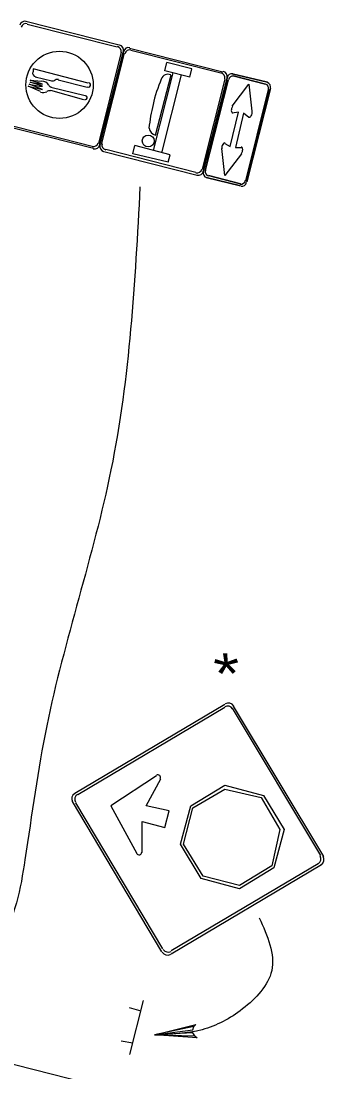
# Model space of a CAD drawing. Extents: x 644898 to 648326, y 298294 to 300670.
# Drawn here: x 647138.7 to 647175.3, y 300455.8 to 300582.5 of the extents above; entities that cross this region are included whole.
import ezdxf

# ---------------------------------------------------------------- set-up
doc = ezdxf.new("R2010")
doc.units = 0
doc.layers.add('2', color=7, linetype='Continuous')

msp = doc.modelspace()

# ---------------------------------------------------------------- linework, layer by layer
at = {"layer": '2'}
for p, q in [((647139.32, 300582.49), (647150.57, 300579.62)), ((647139.45, 300582.12), (647150.32, 300579.37)), ((647150.82, 300578.74), (647148.07, 300567.74)), ((647151.07, 300578.87), (647148.2, 300567.49)), ((647148.2, 300567.49), (647151.07, 300578.87)), ((647151.82, 300579.24), (647163.07, 300576.37)), ((647151.95, 300578.99), (647162.82, 300576.24)), ((647148.45, 300567.62), (647151.2, 300578.62)), ((647156.07, 300576.49), (647156.32, 300577.49)), ((647159.32, 300576.74), (647156.32, 300577.49)), ((647146.82, 300574.99), (647140.2, 300576.74)), ((647140.2, 300576.74), (647140.2, 300576.37)), ((647154.7, 300566.87), (647157.07, 300576.24)), ((647159.07, 300575.74), (647156.07, 300576.49)), ((647159.07, 300575.74), (647159.32, 300576.74)), ((647139.82, 300575.37), (647141.2, 300575.24)), ((647141.32, 300574.87), (647139.82, 300575.37)), ((647141.32, 300574.62), (647139.82, 300575.12)), ((647139.82, 300575.12), (647141.32, 300574.87)), ((647142.45, 300575.24), (647140.45, 300575.74)), ((647146.7, 300574.49), (647143.2, 300575.37)), ((647154.95, 300568.74), (647156.82, 300575.99)), ((647155.7, 300566.62), (647158.07, 300575.99)), ((647163.32, 300575.49), (647160.57, 300564.62)), ((647163.57, 300575.62), (647160.7, 300564.37)), ((647160.7, 300564.37), (647163.57, 300575.62)), ((647163.57, 300575.62), (647160.7, 300564.37)), ((647160.95, 300564.49), (647163.7, 300575.37)), ((647163.7, 300575.37), (647160.95, 300564.49)), ((647164.2, 300576.12), (647168.45, 300575.12)), ((647168.45, 300575.12), (647164.2, 300576.12)), ((647164.32, 300575.87), (647168.2, 300574.87)), ((647168.2, 300574.87), (647164.32, 300575.87)), ((647141.07, 300573.99), (647139.57, 300574.62)), ((647139.57, 300574.62), (647141.32, 300574.24)), ((647141.32, 300574.24), (647139.7, 300574.87)), ((647139.7, 300574.87), (647140.95, 300574.62)), ((647140.95, 300574.62), (647141.32, 300574.62)), ((647146.45, 300573.49), (647142.32, 300574.49)), ((647146.32, 300572.99), (647142.32, 300574.12)), ((647143.45, 300574.74), (647143.45, 300574.74)), ((647164.2, 300572.24), (647166.2, 300574.87)), ((647168.57, 300574.24), (647165.82, 300563.24)), ((647165.82, 300563.24), (647168.57, 300574.24)), ((647168.82, 300574.37), (647165.95, 300563.12)), ((647165.95, 300563.12), (647168.82, 300574.37)), ((647166.2, 300574.87), (647166.57, 300571.62)), ((647155.95, 300571.62), (647155.95, 300571.62)), ((647163.95, 300567.37), (647164.95, 300571.49)), ((647163.95, 300567.37), (647164.95, 300571.49)), ((647164.95, 300571.49), (647164.2, 300571.37)), ((647165.57, 300571.37), (647164.57, 300567.24)), ((647165.57, 300571.37), (647164.57, 300567.24)), ((647166.2, 300570.87), (647165.57, 300571.37)), ((647147.45, 300567.12), (647136.2, 300569.99)), ((647147.32, 300567.37), (647136.45, 300570.12)), ((647164.7, 300569.37), (647164.7, 300569.37)), ((647164.7, 300569.37), (647164.7, 300569.37)), ((647164.7, 300569.37), (647164.7, 300569.37)), ((647164.7, 300569.37), (647164.7, 300569.37)), ((647152.2, 300566.49), (647152.45, 300567.49)), ((647156.7, 300566.37), (647152.45, 300567.49)), ((647163.32, 300567.74), (647163.95, 300567.37)), ((647159.95, 300563.87), (647148.7, 300566.74)), ((647159.82, 300564.24), (647148.95, 300566.99)), ((647156.45, 300565.49), (647152.2, 300566.49)), ((647156.45, 300565.49), (647156.7, 300566.37)), ((647163.32, 300563.87), (647162.95, 300567.12)), ((647165.32, 300566.49), (647163.32, 300563.87)), ((647164.57, 300567.24), (647165.32, 300567.24)), ((647165.2, 300562.62), (647161.07, 300563.62)), ((647161.07, 300563.62), (647165.2, 300562.62)), ((647165.2, 300562.87), (647161.32, 300563.87)), ((647161.32, 300563.87), (647165.2, 300562.87)), ((647145.2, 300489.37), (647163.32, 300500.12)), ((647145.57, 300489.24), (647163.32, 300499.74)), ((647164.2, 300499.62), (647174.82, 300481.87)), ((647164.32, 300499.87), (647175.2, 300481.74)), ((647155.07, 300491.49), (647149.57, 300487.87)), ((647155.07, 300491.49), (647149.57, 300487.87)), ((647148.82, 300453.87), (647003.32, 300490.74)), ((647153.82, 300487.87), (647155.57, 300491.12)), ((647153.82, 300487.87), (647155.57, 300491.12)), ((647155.7, 300470.24), (647144.95, 300488.37)), ((647155.82, 300470.62), (647145.32, 300488.24)), ((647149.57, 300487.87), (647152.7, 300482.12)), ((647149.57, 300487.87), (647152.7, 300482.12)), ((647156.57, 300487.24), (647153.82, 300487.87)), ((647156.57, 300487.24), (647153.82, 300487.87)), ((647156.07, 300485.24), (647156.57, 300487.24)), ((647156.07, 300485.24), (647156.57, 300487.24)), ((647153.32, 300482.24), (647153.32, 300485.99)), ((647153.32, 300485.99), (647156.07, 300485.24)), ((647153.32, 300482.24), (647153.32, 300485.99)), ((647153.32, 300485.99), (647156.07, 300485.24)), ((647174.57, 300480.87), (647156.82, 300470.37)), ((647174.95, 300480.74), (647156.82, 300469.99)), ((647153.45, 300464.37), (647151.82, 300457.87)), ((647153.2, 300463.12), (647151.82, 300463.49)), ((647152.82, 300463.37), (647152.82, 300463.37)), ((647152.2, 300459.24), (647150.82, 300459.49))]:
    msp.add_line(p, q, dxfattribs=at)
for points in [[(647169.2, 300480.37), (647165.07, 300477.87), (647160.45, 300479.12), (647157.95, 300483.24), (647159.2, 300487.87), (647163.32, 300490.37), (647167.95, 300489.12), (647170.45, 300484.99), (647169.2, 300480.37)], [(647168.95, 300480.62), (647165.07, 300478.24), (647160.7, 300479.37), (647158.32, 300483.24), (647159.45, 300487.62), (647163.32, 300489.87), (647167.7, 300488.87), (647169.95, 300484.99), (647168.95, 300480.62)], [(647168.95, 300480.62), (647165.07, 300478.24), (647160.7, 300479.37), (647158.32, 300483.24), (647159.45, 300487.62), (647163.32, 300489.87), (647167.7, 300488.87), (647169.95, 300484.99), (647168.95, 300480.62)], [(647159.7, 300460.12), (647159.45, 300460.49), (647154.82, 300460.24), (647159.7, 300460.12), (647159.95, 300459.87), (647154.82, 300460.24), (647159.45, 300460.87), (647159.57, 300461.24), (647154.82, 300460.24), (647159.82, 300461.49), (647159.57, 300461.24)]]:
    msp.add_lwpolyline(points, dxfattribs=at)
for centre, radius in [((647143.37, 300574.8), 4.06), ((647154.06, 300568.03), 0.717)]:
    msp.add_circle(centre, radius, dxfattribs=at)
for centre, radius, start, end in [((647139.19, 300581.82), 0.645, 75.7754, 165.7754), ((647139.33, 300581.59), 0.597, 75.7754, 165.7754), ((647150.22, 300578.83), 0.597, 345.7754, 75.7754), ((647150.45, 300578.97), 0.645, 345.7754, 75.7754), ((647151.7, 300578.65), 0.645, 75.7754, 165.7754), ((647151.84, 300578.42), 0.597, 75.7754, 165.7754), ((647140.63, 300576.25), 0.507, 165.7754, 255.7754), ((647162.72, 300575.66), 0.597, 345.7754, 75.7754), ((647162.95, 300575.8), 0.645, 345.7754, 75.7754), ((647141.21, 300574.25), 0.996, 30.4773, 89.3124), ((647142.44, 300576.11), 0.835, 266.9017, 299.9124), ((647143.1, 300575.01), 0.443, 68.9162, 122.8856), ((647146.86, 300574.78), 0.261, 247.2807, 84.2701), ((647172.8, 300568.22), 18.64, 157.0049, 166.9537), ((647156.47, 300575.18), 0.888, 69.9409, 158.7047), ((647141.41, 300574.73), 0.869, 247.3155, 299.7154), ((647142.18, 300573.5), 0.593, 81.6072, 125.4072), ((647142.51, 300575.01), 0.504, 210.7055, 255.4294), ((647146.48, 300573.25), 0.234, 244.4009, 87.1499), ((647176.53, 300567.22), 22.5, 166.6162, 173.9535), ((647155.19, 300569.75), 1.04, 188.6173, 255.6836), ((647147.46, 300567.95), 0.597, 255.7754, 345.7754), ((647147.6, 300567.71), 0.645, 255.7754, 345.7754), ((647148.85, 300567.4), 0.645, 165.7754, 255.7754), ((647149.08, 300567.54), 0.597, 165.7754, 255.7754), ((647159.96, 300564.78), 0.597, 255.7754, 345.7754), ((647160.1, 300564.54), 0.645, 255.7754, 345.7754), ((647163.72, 300499.51), 0.753, 30.7754, 120.7754), ((647163.64, 300499.21), 0.69, 30.7754, 120.7754), ((647155.23, 300491.27), 0.326, 331.4732, 123.1918), ((647155.23, 300491.27), 0.326, 331.4732, 123.1918), ((647145.6, 300488.72), 0.753, 120.7754, 210.7754), ((647145.9, 300488.65), 0.69, 120.7754, 210.7754), ((647152.96, 300482.28), 0.326, 208.359, 0.0776), ((647152.96, 300482.28), 0.326, 208.359, 0.0776), ((647174.2, 300481.47), 0.69, 300.7754, 30.7754), ((647174.5, 300481.4), 0.753, 300.7754, 30.7754), ((647156.39, 300470.61), 0.753, 210.7754, 300.7754), ((647156.47, 300470.91), 0.69, 210.7754, 300.7754)]:
    msp.add_arc(centre, radius, start, end, dxfattribs=at)
for centre, major_axis, ratio, start_param, end_param in [((647164.1, 300575.51), (-0.158, -0.625), 0.833333, 3.141593, 4.712389), ((647164.1, 300575.51), (0.158, 0.625), 0.833333, 0, 1.570796), ((647164.21, 300575.28), (-0.147, -0.578), 0.833333, 3.141593, 4.712389), ((647164.21, 300575.28), (0.147, 0.578), 0.833333, 0, 1.570796), ((647168.27, 300574.45), (0.158, 0.625), 0.833333, 4.712389, 6.283185), ((647168.27, 300574.45), (0.158, 0.625), 0.833333, 4.712389, 6.283185), ((647168.07, 300574.31), (0.147, 0.578), 0.833333, 4.712389, 6.283185), ((647168.07, 300574.31), (0.147, 0.578), 0.833333, 4.712389, 6.283185), ((647164.33, 300571.87), (-0.113, -0.446), 0.5, 4.011799, 6.466875), ((647166.35, 300571.34), (-0.113, -0.446), 0.5, 6.078068, 8.589712), ((647163.19, 300567.34), (0.113, 0.446), 0.5, 6.099495, 8.554572), ((647165.21, 300566.85), (0.113, 0.446), 0.5, 3.976659, 6.488303), ((647161.25, 300564.25), (-0.158, -0.625), 0.833333, 4.712389, 6.283185), ((647161.25, 300564.25), (-0.158, -0.625), 0.833333, 4.712389, 6.283185), ((647161.45, 300564.4), (-0.147, -0.578), 0.833333, 4.712389, 6.283185), ((647161.45, 300564.4), (-0.147, -0.578), 0.833333, 4.712389, 6.283185), ((647165.31, 300563.42), (0.147, 0.578), 0.833333, 3.141593, 4.712389), ((647165.31, 300563.42), (-0.147, -0.578), 0.833333, 0, 1.570796), ((647165.41, 300563.2), (0.158, 0.625), 0.833333, 3.141593, 4.712389), ((647165.41, 300563.2), (-0.158, -0.625), 0.833333, 0, 1.570796)]:
    msp.add_ellipse(centre, major_axis=major_axis, ratio=ratio, start_param=start_param, end_param=end_param, dxfattribs=at)
for points in [[(647153.07, 300562.49), (647149.57, 300528.37), (647141.82, 300497.49), (647139.2, 300481.37), (647136.07, 300471.49), (647131.95, 300467.99), (647128.2, 300467.12), (647122.7, 300467.99)], [(647167.45, 300474.37), (647168.95, 300467.99), (647165.45, 300463.37), (647160.57, 300460.87), (647154.82, 300460.24)]]:
    msp.add_spline(points, degree=3, dxfattribs=at)

# ---------------------------------------------------------------- texts
msp.add_text('*', height=5.42, rotation=75.7789, dxfattribs=at).set_placement((647166.99, 300502.62))

doc.saveas('drawing.dxf')
